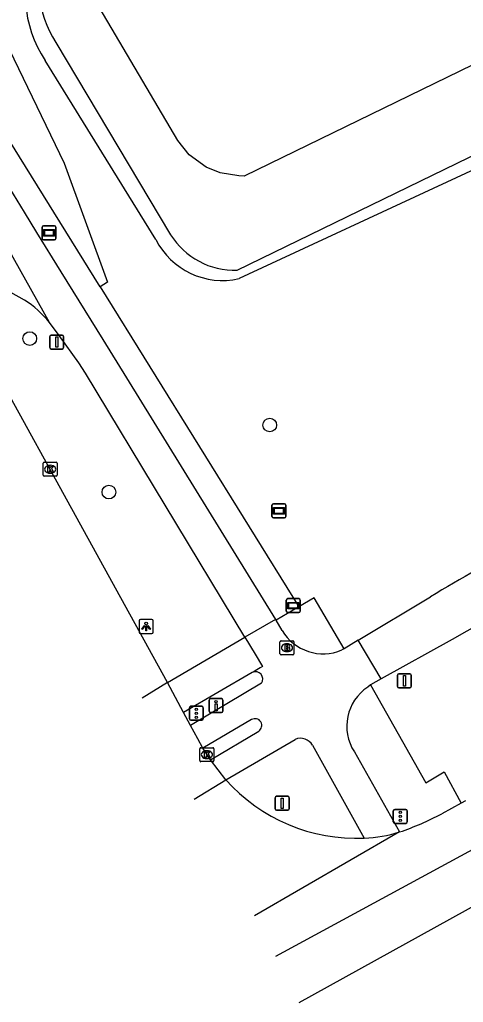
# Model space of a CAD drawing. Extents: x 162722 to 165099, y 384721 to 386283.
# Drawn here: x 163700.9 to 163732.6, y 384721.1 to 384791.4 of the extents above; entities that cross this region are included whole.
import ezdxf

# ---------------------------------------------------------------- set-up
doc = ezdxf.new("R2010")
doc.units = 0
for name, color, linetype in [('IMGEO_Berm_groen', 7, 'Continuous'), ('IMGEO_Boom', 7, 'Continuous'), ('IMGEO_Brandkraan', 7, 'Continuous'), ('IMGEO_Drukknoppaal', 7, 'Continuous'), ('IMGEO_Fietspad_gesloten', 7, 'Continuous'), ('IMGEO_Fietspad_open', 7, 'Continuous'), ('IMGEO_Kolk', 7, 'Continuous'), ('IMGEO_Lichtpunt', 7, 'Continuous'), ('IMGEO_Rijbaan_lokaal_gesloten', 7, 'Continuous'), ('IMGEO_Rijbaan_regionaal_gesloten', 7, 'Continuous'), ('IMGEO_Verkeersbordpaal', 7, 'Continuous'), ('IMGEO_Verkeersregelinstallatiepaal', 7, 'Continuous'), ('IMGEO_Verklikker', 7, 'Continuous'), ('IMGEO_Voetpad_open', 7, 'Continuous'), ('IMGEO_Waterloop', 7, 'Continuous')]:
    doc.layers.add(name, color=color, linetype=linetype)

msp = doc.modelspace()

# ---------------------------------------------------------------- linework, layer by layer
at = {"layer": 'IMGEO_Berm_groen'}
for points in [[(163676.387, 384835.98), (163686.723, 384817.033), (163704.081, 384781.09), (163707.193, 384772.57), (163706.656, 384772.239)], [(163706.656, 384772.239), (163699.71, 384783.423), (163697.853, 384786.61), (163685.147, 384809.788), (163673.174, 384831.928)], [(163763.146, 384794.457), (163716.594, 384772.834)], [(163710.634, 384775.635), (163702.731, 384788.432)], [(163706.656, 384772.239), (163720.867, 384749.354)]]:
    msp.add_lwpolyline(points, dxfattribs=at)
for centre, radius, start, end in [((163709.557, 384793.044), 8.238, 152.87626, 214.04449), ((163715.411, 384778.057), 5.356, 206.8893, 282.7668)]:
    msp.add_arc(centre, radius, start, end, dxfattribs=at)
at = {"layer": 'IMGEO_Boom'}
for centre in [(163701.619, 384768.55), (163718.782, 384762.364), (163707.278, 384757.565)]:
    msp.add_circle(centre, 0.489, dxfattribs=at)
at = {"layer": 'IMGEO_Brandkraan'}
for p, q in [((163719.518, 384746.013), (163719.518, 384746.865)), ((163719.593, 384746.939), (163720.445, 384746.939)), ((163720.006, 384746.719), (163720.031, 384746.719)), ((163720.519, 384746.865), (163720.519, 384746.013)), ((163720.445, 384745.939), (163719.593, 384745.939)), ((163720.029, 384746.159), (163720.004, 384746.159))]:
    msp.add_line(p, q, dxfattribs=at)
for points in [[(163719.518, 384746.013), (163719.518, 384746.865)], [(163719.593, 384746.939), (163720.445, 384746.939)], [(163719.866, 384746.639), (163719.866, 384746.239), (163720.079, 384746.239)], [(163720.097, 384746.639), (163719.866, 384746.639)], [(163720.045, 384746.558), (163719.991, 384746.558), (163719.991, 384746.482)], [(163719.991, 384746.482), (163720.044, 384746.482)], [(163720.519, 384746.865), (163720.519, 384746.013)], [(163720.445, 384745.939), (163719.593, 384745.939)], [(163720.053, 384746.406), (163719.991, 384746.406), (163719.991, 384746.325)], [(163719.991, 384746.325), (163720.053, 384746.325)]]:
    msp.add_lwpolyline(points, dxfattribs=at)
for centre, radius, start, end in [((163719.595, 384746.863), 0.0765, 91.55205, 178.44795), ((163719.595, 384746.863), 0.0765, 91.55205, 178.44795), ((163720.046, 384746.52), 0.0379, 267.82845, 90.93552), ((163720.101, 384746.494), 0.145, 59.4692, 91.53667), ((163720.126, 384746.541), 0.0922, 285.51372, 58.15012), ((163720.131, 384746.349), 0.105, 301.31148, 78.98903), ((163720.443, 384746.863), 0.0765, 1.55205, 88.44795), ((163720.443, 384746.863), 0.0765, 1.55205, 88.44795), ((163719.595, 384746.015), 0.0765, 181.55205, 268.44795), ((163719.595, 384746.015), 0.0765, 181.55205, 268.44795), ((163720.054, 384746.365), 0.0404, 269.87594, 90.50774), ((163720.085, 384746.49), 0.251, 268.66757, 293.53466), ((163720.443, 384746.015), 0.0765, 271.55205, 358.44795), ((163720.443, 384746.015), 0.0765, 271.55205, 358.44795)]:
    msp.add_arc(centre, radius, start, end, dxfattribs=at)
for centre, major_axis, ratio, start_param, end_param in [((163720.005, 384746.439), (-0.387, 0.002), 0.722429, 4.712389, 7.853982), ((163720.03, 384746.439), (-0.39, 0.002), 0.717154, 1.570796, 4.712389)]:
    msp.add_ellipse(centre, major_axis=major_axis, ratio=ratio, start_param=start_param, end_param=end_param, dxfattribs=at)
at = {"layer": 'IMGEO_Drukknoppaal'}
for p, q in [((163714.451, 384741.898), (163714.451, 384742.698)), ((163714.451, 384742.698), (163714.451, 384741.898)), ((163714.551, 384742.798), (163715.341, 384742.798)), ((163715.341, 384742.798), (163714.551, 384742.798)), ((163715.441, 384742.698), (163715.441, 384741.898)), ((163715.441, 384741.898), (163715.441, 384742.698)), ((163715.341, 384741.798), (163714.551, 384741.798)), ((163714.551, 384741.798), (163715.341, 384741.798))]:
    msp.add_line(p, q, dxfattribs=at)
msp.add_lwpolyline([(163715.021, 384742.423), (163715.021, 384741.923), (163714.871, 384741.923), (163714.871, 384742.423), (163715.021, 384742.423)], dxfattribs=at)
msp.add_circle((163714.946, 384742.588), 0.085, dxfattribs=at)
for centre, start, end in [((163714.551, 384742.698), 90, 180), ((163714.551, 384742.698), 90, 180), ((163715.341, 384742.698), 0, 90), ((163715.341, 384742.698), 360, 90), ((163714.551, 384741.898), 180, 270), ((163714.551, 384741.898), 180, 270), ((163715.341, 384741.898), 270, 0), ((163715.341, 384741.898), 270, 0)]:
    msp.add_arc(centre, 0.1, start, end, dxfattribs=at)
at = {"layer": 'IMGEO_Fietspad_gesloten'}
for points in [[(163633.056, 384906.66), (163665.701, 384842.782), (163667.32, 384839.609), (163671.35, 384831.709), (163674.979, 384824.942), (163683.91, 384808.691), (163686.492, 384803.504), (163689.41, 384798.303), (163693.89, 384789.977), (163696.466, 384785.483), (163698.828, 384781.441), (163701.216, 384777.578), (163702.109, 384776.133), (163703.848, 384773.319), (163706.839, 384768.481), (163708.537, 384765.733), (163719.206, 384748.466)], [(163703.022, 384769.704), (163699.644, 384775.753), (163699.612, 384775.796)], [(163701.251, 384771.284), (163700.26, 384771.843), (163695.361, 384774.205)], [(163717.003, 384747.199), (163705.605, 384766.066), (163705.138, 384766.816), (163703.725, 384768.763), (163703.022, 384769.704)], [(163725.1, 384746.972), (163730.28, 384750.082)], [(163737.182, 384750.06), (163737.069, 384750), (163731.831, 384747.02), (163726.763, 384744.222)], [(163719.206, 384748.466), (163717.003, 384747.199)], [(163726.763, 384744.222), (163725.1, 384746.972)]]:
    msp.add_lwpolyline(points, dxfattribs=at)
for centre, radius, start, end in [((163697.789, 384765.621), 6.637, 37.96228, 58.56214), ((163807.682, 384619.936), 151.424, 114.9583, 120.74148)]:
    msp.add_arc(centre, radius, start, end, dxfattribs=at)
at = {"layer": 'IMGEO_Fietspad_open'}
for points in [[(163724.101, 384746.368), (163721.962, 384750), (163720.867, 384749.354)], [(163720.867, 384749.354), (163719.245, 384748.398)], [(163719.245, 384748.398), (163719.206, 384748.466)], [(163719.664, 384747.674), (163719.245, 384748.398)], [(163717.003, 384747.199), (163717.741, 384745.976), (163718.274, 384745.094), (163718.096, 384744.991), (163717.738, 384744.782), (163717.539, 384744.666)], [(163725.1, 384746.972), (163724.101, 384746.368)], [(163724.101, 384746.368), (163723.95, 384746.276)], [(163718.185, 384743.904), (163713.114, 384740.88)], [(163725.991, 384743.777), (163725.8, 384743.625)], [(163726.763, 384744.222), (163725.991, 384743.777)], [(163717.485, 384741.296), (163714.007, 384739.252)], [(163714.537, 384738.418), (163717.993, 384740.471)], [(163715.637, 384736.998), (163720.606, 384739.886)], [(163721.848, 384739.463), (163725.546, 384732.82)], [(163724.839, 384738.994), (163728.075, 384733.263)]]:
    msp.add_lwpolyline(points, dxfattribs=at)
for centre, radius, start, end in [((163722.61, 384749.437), 3.433, 210.89836, 292.97124), ((163717.774, 384744.21), 0.513, 323.3214, 117.25909), ((163727.641, 384740.828), 3.349, 123.35243, 213.20093), ((163717.735, 384740.881), 0.484, 302.23448, 121.01152), ((163720.988, 384738.972), 0.991, 29.71744, 112.66696)]:
    msp.add_arc(centre, radius, start, end, dxfattribs=at)
at = {"layer": 'IMGEO_Kolk'}
for p, q in [((163702.584, 384758.776), (163702.584, 384759.628)), ((163702.659, 384759.702), (163703.511, 384759.702)), ((163703.072, 384759.482), (163703.097, 384759.482)), ((163703.585, 384759.628), (163703.585, 384758.776)), ((163703.511, 384758.702), (163702.659, 384758.702)), ((163703.095, 384758.922), (163703.07, 384758.922)), ((163713.79, 384738.364), (163713.79, 384739.216)), ((163713.865, 384739.29), (163714.717, 384739.29)), ((163714.278, 384739.07), (163714.303, 384739.07)), ((163714.791, 384739.216), (163714.791, 384738.364)), ((163714.717, 384738.29), (163713.865, 384738.29)), ((163714.301, 384738.51), (163714.276, 384738.51))]:
    msp.add_line(p, q, dxfattribs=at)
for points in [[(163702.584, 384758.776), (163702.584, 384759.628)], [(163702.659, 384759.702), (163703.511, 384759.702)], [(163702.905, 384759.402), (163703.028, 384759.402), (163703.028, 384759.251), (163703.158, 384759.402), (163703.322, 384759.402), (163703.176, 384759.251), (163703.329, 384759.002), (163703.177, 384759.002), (163703.092, 384759.166), (163703.028, 384759.099), (163703.028, 384759.002), (163702.905, 384759.002), (163702.905, 384759.402)], [(163703.585, 384759.628), (163703.585, 384758.776)], [(163703.511, 384758.702), (163702.659, 384758.702)], [(163713.79, 384738.364), (163713.79, 384739.216)], [(163713.865, 384739.29), (163714.717, 384739.29)], [(163714.111, 384738.99), (163714.234, 384738.99), (163714.234, 384738.839), (163714.364, 384738.99), (163714.528, 384738.99), (163714.382, 384738.839), (163714.535, 384738.59), (163714.383, 384738.59), (163714.298, 384738.754), (163714.234, 384738.687), (163714.234, 384738.59), (163714.111, 384738.59), (163714.111, 384738.99)], [(163714.791, 384739.216), (163714.791, 384738.364)], [(163714.717, 384738.29), (163713.865, 384738.29)]]:
    msp.add_lwpolyline(points, dxfattribs=at)
for centre, start, end in [((163702.661, 384759.626), 91.55205, 178.44795), ((163702.661, 384759.626), 91.55205, 178.44795), ((163703.509, 384759.626), 1.55205, 88.44795), ((163703.509, 384759.626), 1.55205, 88.44795), ((163702.661, 384758.778), 181.55205, 268.44795), ((163702.661, 384758.778), 181.55205, 268.44795), ((163703.509, 384758.778), 271.55205, 358.44795), ((163703.509, 384758.778), 271.55205, 358.44795), ((163713.867, 384739.214), 91.55205, 178.44795), ((163713.867, 384739.214), 91.55205, 178.44795), ((163714.715, 384739.214), 1.55205, 88.44795), ((163714.715, 384739.214), 1.55205, 88.44795), ((163713.867, 384738.366), 181.55205, 268.44795), ((163713.867, 384738.366), 181.55205, 268.44795), ((163714.715, 384738.366), 271.55205, 358.44795), ((163714.715, 384738.366), 271.55205, 358.44795)]:
    msp.add_arc(centre, 0.0765, start, end, dxfattribs=at)
for centre, major_axis, ratio, start_param, end_param in [((163703.071, 384759.202), (-0.387, 0.002), 0.722429, 4.712389, 7.853982), ((163703.096, 384759.202), (-0.39, 0.002), 0.717154, 1.570796, 4.712389), ((163714.277, 384738.79), (-0.387, 0.002), 0.722429, 4.712389, 7.853982), ((163714.302, 384738.79), (-0.39, 0.002), 0.717154, 1.570796, 4.712389)]:
    msp.add_ellipse(centre, major_axis=major_axis, ratio=ratio, start_param=start_param, end_param=end_param, dxfattribs=at)
at = {"layer": 'IMGEO_Lichtpunt'}
for p, q in [((163709.444, 384748.363), (163709.444, 384747.556)), ((163709.444, 384748.363), (163709.444, 384747.556)), ((163710.346, 384748.458), (163709.538, 384748.458)), ((163710.346, 384748.458), (163709.538, 384748.458)), ((163710.44, 384747.556), (163710.44, 384748.363)), ((163710.44, 384747.556), (163710.44, 384748.363)), ((163709.538, 384747.462), (163710.346, 384747.462)), ((163709.538, 384747.462), (163710.346, 384747.462))]:
    msp.add_line(p, q, dxfattribs=at)
for points in [[(163709.818, 384748.027), (163709.857, 384747.999), (163709.669, 384747.737), (163709.631, 384747.764), (163709.818, 384748.027)], [(163709.92, 384747.979), (163709.967, 384747.979), (163709.967, 384747.657), (163709.92, 384747.657), (163709.92, 384747.979)], [(163710.03, 384747.999), (163710.068, 384748.026), (163710.255, 384747.764), (163710.216, 384747.736), (163710.03, 384747.999)]]:
    msp.add_lwpolyline(points, dxfattribs=at)
msp.add_circle((163709.943, 384748.161), 0.0994, dxfattribs=at)
for centre, start, end in [((163709.538, 384748.363), 90, 180), ((163709.538, 384748.363), 90, 180), ((163710.346, 384748.363), 0, 90), ((163710.346, 384748.363), 0, 90), ((163709.538, 384747.556), 180, 270), ((163709.538, 384747.556), 180, 270), ((163710.346, 384747.556), 270, 0), ((163710.346, 384747.556), 270, 360)]:
    msp.add_arc(centre, 0.0946, start, end, dxfattribs=at)
at = {"layer": 'IMGEO_Rijbaan_lokaal_gesloten'}
for points in [[(163711.47, 384743.94), (163708.136, 384750), (163696.164, 384771.708), (163695.046, 384773.742)], [(163711.47, 384743.94), (163709.652, 384742.827)], [(163712.62, 384741.8), (163711.47, 384743.94)], [(163713.114, 384740.88), (163712.62, 384741.8)], [(163714.007, 384739.252), (163713.64, 384739.915), (163713.114, 384740.88)], [(163714.537, 384738.418), (163714.007, 384739.252)], [(163715.637, 384736.998), (163714.537, 384738.418)]]:
    msp.add_lwpolyline(points, dxfattribs=at)
at = {"layer": 'IMGEO_Rijbaan_regionaal_gesloten'}
for points in [[(163713.38, 384735.617), (163715.637, 384736.998)], [(163732.485, 384735.324), (163731.084, 384734.569)], [(163732.778, 384735.485), (163732.485, 384735.324)], [(163728.075, 384733.263), (163717.694, 384727.272)], [(163734.41, 384732.597), (163719.207, 384724.346)], [(163720.897, 384721.078), (163736.157, 384729.509)]]:
    msp.add_lwpolyline(points, dxfattribs=at)
for centre, radius, start, end in [((163724.997, 384745.358), 12.55, 221.77013, 272.5057), ((163721.603, 384752.293), 20.1, 288.78199, 298.14271), ((163725.228, 384742.075), 9.26, 271.96673, 287.90444)]:
    msp.add_arc(centre, radius, start, end, dxfattribs=at)
at = {"layer": 'IMGEO_Verkeersbordpaal'}
for p, q in [((163703.055, 384767.899), (163703.055, 384768.699)), ((163703.055, 384768.699), (163703.055, 384767.899)), ((163703.155, 384768.799), (163703.945, 384768.799)), ((163703.945, 384768.799), (163703.155, 384768.799)), ((163704.045, 384768.699), (163704.045, 384767.899)), ((163704.045, 384767.899), (163704.045, 384768.699)), ((163703.945, 384767.799), (163703.155, 384767.799)), ((163703.155, 384767.799), (163703.945, 384767.799)), ((163727.921, 384743.672), (163727.921, 384744.472)), ((163727.921, 384744.472), (163727.921, 384743.672)), ((163728.021, 384744.572), (163728.811, 384744.572)), ((163728.811, 384744.572), (163728.021, 384744.572)), ((163728.911, 384744.472), (163728.911, 384743.672)), ((163728.911, 384743.672), (163728.911, 384744.472)), ((163728.811, 384743.572), (163728.021, 384743.572)), ((163728.021, 384743.572), (163728.811, 384743.572)), ((163719.179, 384734.914), (163719.179, 384735.714)), ((163719.179, 384735.714), (163719.179, 384734.914)), ((163719.279, 384735.814), (163720.069, 384735.814)), ((163720.069, 384735.814), (163719.279, 384735.814)), ((163720.169, 384735.714), (163720.169, 384734.914)), ((163720.169, 384734.914), (163720.169, 384735.714)), ((163720.069, 384734.814), (163719.279, 384734.814)), ((163719.279, 384734.814), (163720.069, 384734.814))]:
    msp.add_line(p, q, dxfattribs=at)
for points in [[(163703.475, 384768.674), (163703.625, 384768.674), (163703.625, 384767.924), (163703.475, 384767.924), (163703.475, 384768.674)], [(163728.341, 384744.447), (163728.491, 384744.447), (163728.491, 384743.697), (163728.341, 384743.697), (163728.341, 384744.447)], [(163719.599, 384735.689), (163719.749, 384735.689), (163719.749, 384734.939), (163719.599, 384734.939), (163719.599, 384735.689)]]:
    msp.add_lwpolyline(points, dxfattribs=at)
for centre, start, end in [((163703.155, 384768.699), 90, 180), ((163703.155, 384768.699), 90, 180), ((163703.945, 384768.699), 0, 90), ((163703.945, 384768.699), 360, 90), ((163703.155, 384767.899), 180, 270), ((163703.155, 384767.899), 180, 270), ((163703.945, 384767.899), 270, 0), ((163703.945, 384767.899), 270, 0), ((163728.021, 384744.472), 90, 180), ((163728.021, 384744.472), 90, 180), ((163728.811, 384744.472), 0, 90), ((163728.811, 384744.472), 360, 90), ((163728.021, 384743.672), 180, 270), ((163728.021, 384743.672), 180, 270), ((163728.811, 384743.672), 270, 0), ((163728.811, 384743.672), 270, 0), ((163719.279, 384735.714), 90, 180), ((163719.279, 384735.714), 90, 180), ((163720.069, 384735.714), 0, 90), ((163720.069, 384735.714), 360, 90), ((163719.279, 384734.914), 180, 270), ((163719.279, 384734.914), 180, 270), ((163720.069, 384734.914), 270, 0), ((163720.069, 384734.914), 270, 0)]:
    msp.add_arc(centre, 0.1, start, end, dxfattribs=at)
at = {"layer": 'IMGEO_Verkeersregelinstallatiepaal'}
for p, q in [((163713.139, 384742.248), (163713.929, 384742.248)), ((163713.929, 384742.248), (163713.139, 384742.248)), ((163713.039, 384741.348), (163713.039, 384742.148)), ((163713.039, 384742.148), (163713.039, 384741.348)), ((163714.029, 384742.148), (163714.029, 384741.348)), ((163714.029, 384741.348), (163714.029, 384742.148)), ((163713.929, 384741.248), (163713.139, 384741.248)), ((163713.139, 384741.248), (163713.929, 384741.248)), ((163727.62, 384733.976), (163727.62, 384734.776)), ((163727.62, 384734.776), (163727.62, 384733.976)), ((163727.72, 384734.876), (163728.51, 384734.876)), ((163728.51, 384734.876), (163727.72, 384734.876)), ((163728.61, 384734.776), (163728.61, 384733.976)), ((163728.61, 384733.976), (163728.61, 384734.776)), ((163728.51, 384733.876), (163727.72, 384733.876)), ((163727.72, 384733.876), (163728.51, 384733.876))]:
    msp.add_line(p, q, dxfattribs=at)
for centre in [(163713.534, 384742.038), (163713.534, 384741.748), (163713.534, 384741.458), (163728.115, 384734.666), (163728.115, 384734.376), (163728.115, 384734.086)]:
    msp.add_circle(centre, 0.085, dxfattribs=at)
for centre, start, end in [((163713.139, 384742.148), 90, 180), ((163713.139, 384742.148), 90, 180), ((163713.929, 384742.148), 0, 90), ((163713.929, 384742.148), 360, 90), ((163713.139, 384741.348), 180, 270), ((163713.139, 384741.348), 180, 270), ((163713.929, 384741.348), 270, 0), ((163713.929, 384741.348), 270, 0), ((163727.72, 384734.776), 90, 180), ((163727.72, 384734.776), 90, 180), ((163728.51, 384734.776), 0, 90), ((163728.51, 384734.776), 360, 90), ((163727.72, 384733.976), 180, 270), ((163727.72, 384733.976), 180, 270), ((163728.51, 384733.976), 270, 0), ((163728.51, 384733.976), 270, 0)]:
    msp.add_arc(centre, 0.1, start, end, dxfattribs=at)
at = {"layer": 'IMGEO_Verklikker'}
for p, q in [((163702.502, 384775.712), (163702.502, 384776.512)), ((163702.502, 384776.512), (163702.502, 384775.712)), ((163702.602, 384776.612), (163703.392, 384776.612)), ((163703.392, 384776.612), (163702.602, 384776.612)), ((163703.492, 384776.512), (163703.492, 384775.712)), ((163703.492, 384775.712), (163703.492, 384776.512)), ((163703.392, 384775.612), (163702.602, 384775.612)), ((163702.602, 384775.612), (163703.392, 384775.612)), ((163718.946, 384755.826), (163718.946, 384756.626)), ((163718.946, 384756.626), (163718.946, 384755.826)), ((163719.046, 384756.726), (163719.836, 384756.726)), ((163719.836, 384756.726), (163719.046, 384756.726)), ((163719.936, 384756.626), (163719.936, 384755.826)), ((163719.936, 384755.826), (163719.936, 384756.626)), ((163719.836, 384755.726), (163719.046, 384755.726)), ((163719.046, 384755.726), (163719.836, 384755.726)), ((163720.071, 384749.948), (163720.861, 384749.948)), ((163720.861, 384749.948), (163720.071, 384749.948)), ((163719.971, 384749.048), (163719.971, 384749.848)), ((163719.971, 384749.848), (163719.971, 384749.048)), ((163720.961, 384749.848), (163720.961, 384749.048)), ((163720.961, 384749.048), (163720.961, 384749.848)), ((163720.861, 384748.948), (163720.071, 384748.948)), ((163720.071, 384748.948), (163720.861, 384748.948))]:
    msp.add_line(p, q, dxfattribs=at)
for points in [[(163702.603, 384776.344), (163703.391, 384776.344), (163703.391, 384775.88), (163702.603, 384775.88), (163702.603, 384776.344)], [(163702.668, 384776.279), (163702.668, 384775.945), (163703.326, 384775.945), (163703.326, 384776.279), (163702.668, 384776.279)], [(163719.047, 384756.458), (163719.835, 384756.458), (163719.835, 384755.994), (163719.047, 384755.994), (163719.047, 384756.458)], [(163719.112, 384756.393), (163719.112, 384756.059), (163719.77, 384756.059), (163719.77, 384756.393), (163719.112, 384756.393)], [(163720.072, 384749.68), (163720.86, 384749.68), (163720.86, 384749.216), (163720.072, 384749.216), (163720.072, 384749.68)], [(163720.137, 384749.615), (163720.137, 384749.281), (163720.795, 384749.281), (163720.795, 384749.615), (163720.137, 384749.615)]]:
    msp.add_lwpolyline(points, dxfattribs=at)
for centre, start, end in [((163702.602, 384776.512), 90, 180), ((163702.602, 384776.512), 90, 180), ((163703.392, 384776.512), 0, 90), ((163703.392, 384776.512), 360, 90), ((163702.602, 384775.712), 180, 270), ((163702.602, 384775.712), 180, 270), ((163703.392, 384775.712), 270, 0), ((163703.392, 384775.712), 270, 0), ((163719.046, 384756.626), 90, 180), ((163719.046, 384756.626), 90, 180), ((163719.836, 384756.626), 0, 90), ((163719.836, 384756.626), 360, 90), ((163719.046, 384755.826), 180, 270), ((163719.046, 384755.826), 180, 270), ((163719.836, 384755.826), 270, 0), ((163719.836, 384755.826), 270, 0), ((163720.071, 384749.848), 90, 180), ((163720.071, 384749.848), 90, 180), ((163720.861, 384749.848), 0, 90), ((163720.861, 384749.848), 360, 90), ((163720.071, 384749.048), 180, 270), ((163720.071, 384749.048), 180, 270), ((163720.861, 384749.048), 270, 0), ((163720.861, 384749.048), 270, 0)]:
    msp.add_arc(centre, 0.1, start, end, dxfattribs=at)
at = {"layer": 'IMGEO_Voetpad_open'}
for points in [[(163711.47, 384743.94), (163717.003, 384747.199)], [(163717.539, 384744.666), (163712.62, 384741.8)], [(163725.991, 384743.777), (163729.959, 384736.781), (163731.259, 384737.571), (163732.485, 384735.324)]]:
    msp.add_lwpolyline(points, dxfattribs=at)
at = {"layer": 'IMGEO_Waterloop'}
for points in [[(163774.325, 384804.43), (163772.845, 384804.876), (163771.045, 384805.122), (163769.123, 384805.067), (163767.868, 384804.834), (163766.557, 384804.434), (163765.56, 384804), (163764.116, 384803.138), (163716.951, 384780.172), (163716.579, 384780.173), (163715.236, 384780.396), (163714.231, 384780.809), (163713.024, 384781.694), (163712.205, 384782.713), (163706.351, 384792.662), (163706.085, 384793.978), (163706.284, 384795.844)], [(163716.445, 384773.436), (163763.61, 384796.402)], [(163703.493, 384789.724), (163711.699, 384775.977)]]:
    msp.add_lwpolyline(points, dxfattribs=at)
for centre, radius, start, end in [((163709.192, 384793.566), 6.873, 152.25607, 213.98642), ((163716.277, 384778.826), 5.392, 211.89058, 271.78038)]:
    msp.add_arc(centre, radius, start, end, dxfattribs=at)

doc.saveas('drawing.dxf')
